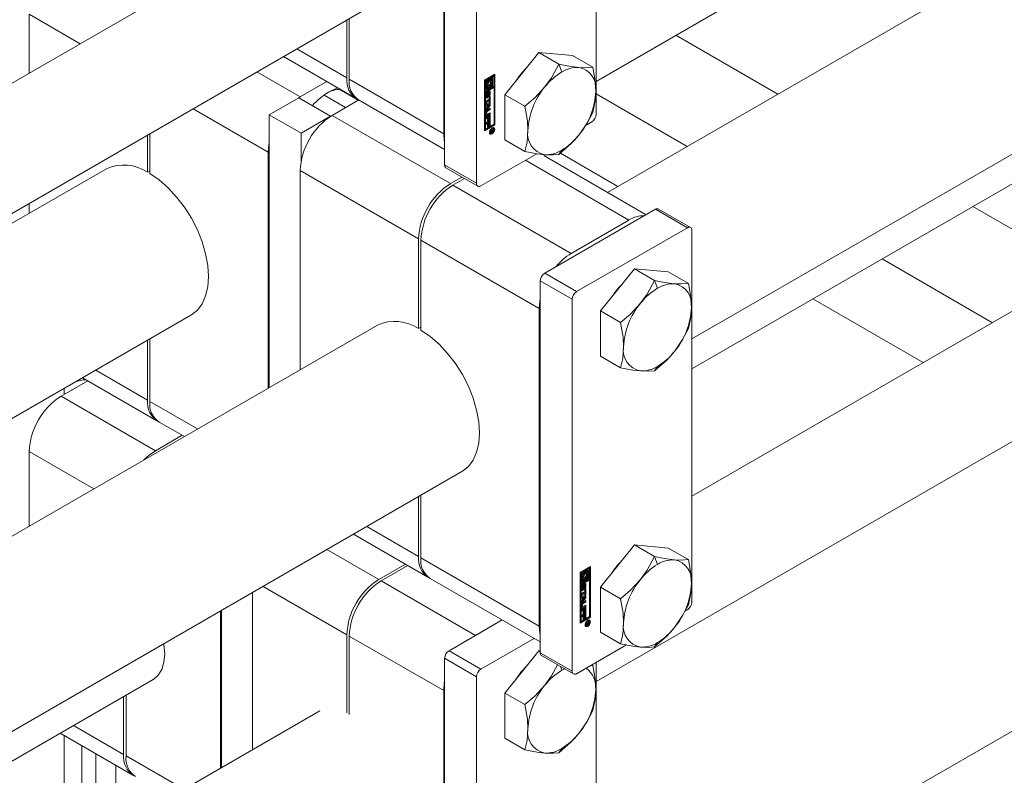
# Model space of a CAD drawing. Header units: millimetres. Extents: x 525 to 29324, y 175 to 20618.
# Tile 505 of 588: x 25194 to 25369, y 14289 to 14423. Entities that reach past the tile are written whole.
import ezdxf

# ---------------------------------------------------------------- set-up
doc = ezdxf.new("R2010")
doc.units = ezdxf.units.MM
doc.linetypes.add('SLD-Continua', pattern=[0])

msp = doc.modelspace()

# ---------------------------------------------------------------- linework, layer by layer
at = {"color": 7, "linetype": 'SLD-Continua', "lineweight": 18, "ltscale": 35}
for p, q in [((25296.51, 14411.78), (25990.26, 14812.18)), ((26023.35, 14810.41), (25298.54, 14392.09)), ((25313.48, 14366.08), (26038.34, 14784.42)), ((25313.48, 14360.79), (25917.81, 14709.58)), ((25914.88, 14685.27), (25313.48, 14338.18)), ((25296.51, 14305.29), (25924.88, 14667.95)), ((25847, 14571.62), (24666.13, 13890.09)), ((25296.51, 14461.31), (25296.51, 14405.95)), ((25269.64, 14452.34), (25269.64, 14396.97)), ((25275.3, 14449.07), (25275.3, 14393.7)), ((25269.47, 14446.6), (25269.47, 14402.5)), ((25247.5, 14443.01), (24385.36, 13945.43)), ((24395.36, 13928.1), (25257.5, 14425.68)), ((25195.93, 14423.71), (25195.93, 14413.24)), ((25195.93, 14423.71), (25205, 14418.48)), ((25252.28, 14412.42), (25252.28, 14422.68)), ((25252.71, 14422.92), (25252.71, 14412.17)), ((25310.68, 14419.96), (25328.76, 14409.53)), ((25310.68, 14419.96), (25328.76, 14409.53)), ((25310.68, 14419.96), (25328.76, 14409.53)), ((25243.4, 14417.55), (25252.28, 14412.42)), ((25241.05, 14416.19), (25253.94, 14408.75)), ((25286.33, 14416.9), (25280.32, 14409.43)), ((25286.33, 14416.9), (25289.9, 14414.85)), ((25292.34, 14416.37), (25286.33, 14416.9)), ((25292.34, 14416.37), (25295.91, 14414.31)), ((25289.9, 14414.85), (25290.43, 14413.46)), ((25244.01, 14409.02), (25236.32, 14413.46)), ((25269.47, 14402.5), (25252.71, 14412.17)), ((25276.71, 14412), (25278.57, 14413.07)), ((25276.71, 14403.01), (25276.71, 14412)), ((25276.92, 14412.08), (25276.75, 14411.98)), ((25276.75, 14411.98), (25276.75, 14410.1)), ((25276.75, 14411.98), (25276.89, 14411.89)), ((25277.07, 14412), (25276.89, 14411.89)), ((25276.89, 14411.89), (25276.89, 14410.02)), ((25276.92, 14412.08), (25277.07, 14412)), ((25277.07, 14410.32), (25277.07, 14412)), ((25277.41, 14412.36), (25277.24, 14412.26)), ((25277.24, 14412.26), (25277.24, 14411.78)), ((25277.24, 14412.26), (25277.38, 14412.18)), ((25277.24, 14411.78), (25277.38, 14411.7)), ((25277.56, 14412.28), (25277.38, 14412.18)), ((25277.38, 14412.18), (25277.38, 14411.7)), ((25277.41, 14412.36), (25277.56, 14412.28)), ((25277.56, 14411.67), (25277.56, 14412.28)), ((25278.25, 14412.85), (25277.59, 14412.46)), ((25277.59, 14412.46), (25277.59, 14411.85)), ((25277.59, 14412.46), (25277.73, 14412.38)), ((25277.59, 14411.85), (25277.73, 14411.77)), ((25278.4, 14412.76), (25277.73, 14412.38)), ((25277.73, 14412.38), (25277.73, 14411.77)), ((25277.91, 14412.28), (25278.22, 14412.46)), ((25277.91, 14412), (25277.91, 14412.28)), ((25277.98, 14411.97), (25277.91, 14412.02)), ((25278.08, 14412.38), (25278.08, 14411.86)), ((25278.22, 14412.46), (25278.22, 14410.78)), ((25278.25, 14412.85), (25278.4, 14412.76)), ((25278.4, 14410.88), (25278.4, 14412.76)), ((25278.43, 14404.17), (25278.43, 14412.99)), ((25278.57, 14413.07), (25278.57, 14404.08)), ((25248.74, 14411.75), (25244.01, 14409.02)), ((25254.32, 14408.44), (25250.95, 14410.38)), ((25278.25, 14410.76), (25276.75, 14409.89)), ((25276.75, 14410.1), (25276.89, 14410.02)), ((25278.4, 14410.68), (25276.89, 14409.81)), ((25276.89, 14410.02), (25277.56, 14410.4)), ((25277.24, 14410.58), (25277.07, 14410.48)), ((25277.38, 14410.5), (25277.07, 14410.32)), ((25277.16, 14410.89), (25277.31, 14410.8)), ((25277.24, 14410.84), (25277.24, 14410.58)), ((25277.24, 14410.58), (25277.38, 14410.5)), ((25277.41, 14411.09), (25277.37, 14411.08)), ((25277.38, 14410.78), (25277.38, 14410.5)), ((25277.41, 14411.09), (25277.56, 14411.01)), ((25277.56, 14410.4), (25277.56, 14411.01)), ((25277.59, 14411.19), (25277.59, 14410.58)), ((25277.59, 14411.19), (25277.73, 14411.11)), ((25277.59, 14410.58), (25277.73, 14410.5)), ((25277.73, 14411.11), (25277.73, 14410.5)), ((25277.73, 14410.5), (25277.91, 14410.6)), ((25277.91, 14410.6), (25277.91, 14411.08)), ((25278.08, 14411.42), (25278.08, 14410.87)), ((25278.08, 14410.87), (25278.22, 14410.78)), ((25278.22, 14410.78), (25278.4, 14410.88)), ((25278.25, 14410.76), (25278.4, 14410.68)), ((25278.4, 14404.19), (25278.4, 14410.68)), ((25243.76, 14408.88), (25238.53, 14405.86)), ((25249.42, 14405.61), (25243.76, 14408.88)), ((25243.77, 14408.88), (25244.01, 14409.02)), ((25252.08, 14407.15), (25248.25, 14409.36)), ((25249.67, 14405.76), (25254.4, 14408.49)), ((25254.29, 14408.43), (25254.2, 14408.61)), ((25254.37, 14408.51), (25269.64, 14399.69)), ((25276.75, 14409.89), (25276.75, 14403.4)), ((25276.89, 14409.81), (25276.75, 14409.89)), ((25276.89, 14409.81), (25276.89, 14403.32)), ((25276.96, 14408.99), (25276.96, 14409.5)), ((25276.99, 14408.31), (25277.54, 14408.63)), ((25277.4, 14408.44), (25276.99, 14408.2)), ((25277.54, 14408.36), (25276.99, 14408.04)), ((25276.99, 14408.04), (25276.99, 14408.31)), ((25277.01, 14409.65), (25277.01, 14409.22)), ((25277.01, 14409.65), (25277.15, 14409.57)), ((25277.01, 14409.22), (25277.15, 14409.14)), ((25277.02, 14409.69), (25277.16, 14409.61)), ((25277.02, 14409.18), (25277.16, 14409.09)), ((25277.04, 14409.73), (25277.17, 14409.65)), ((25277.04, 14409.16), (25277.18, 14409.08)), ((25277.05, 14409.76), (25277.19, 14409.68)), ((25277.19, 14408.86), (25277.05, 14408.94)), ((25277.06, 14409.78), (25277.2, 14409.69)), ((25277.06, 14409.77), (25277.2, 14409.69)), ((25277.15, 14409.57), (25277.15, 14409.14)), ((25277.2, 14409.9), (25277.2, 14409.69)), ((25277.2, 14409.69), (25277.2, 14409.69)), ((25277.25, 14409.19), (25277.26, 14409.67)), ((25277.29, 14409.82), (25277.28, 14409.34)), ((25277.28, 14409.34), (25277.42, 14409.25)), ((25277.29, 14409.82), (25277.43, 14409.74)), ((25277.3, 14409.84), (25277.44, 14409.76)), ((25277.32, 14409.87), (25277.45, 14409.8)), ((25277.33, 14409.91), (25277.46, 14409.83)), ((25277.35, 14409.93), (25277.48, 14409.86)), ((25277.35, 14409.93), (25277.48, 14409.86)), ((25277.51, 14409.86), (25277.36, 14409.94)), ((25277.4, 14408.44), (25277.54, 14408.36)), ((25277.43, 14409.74), (25277.42, 14409.25)), ((25277.48, 14409.03), (25277.48, 14409.24)), ((25277.49, 14409.04), (25277.48, 14409.04)), ((25277.53, 14409.36), (25277.53, 14409.79)), ((25277.54, 14409.01), (25277.72, 14409.11)), ((25277.54, 14408.63), (25277.54, 14409.01)), ((25277.54, 14407.98), (25277.54, 14408.36)), ((25277.58, 14410.02), (25277.58, 14409.52)), ((25277.58, 14410.02), (25277.72, 14409.94)), ((25277.58, 14409.52), (25277.72, 14409.43)), ((25277.58, 14409.03), (25277.58, 14408.17)), ((25277.72, 14409.94), (25277.72, 14409.43)), ((25277.72, 14409.11), (25277.72, 14408.08)), ((25280.32, 14409.43), (25283.89, 14407.37)), ((25280.32, 14409.43), (25280.32, 14401.41)), ((25312.66, 14400.24), (25296.51, 14409.55)), ((25312.66, 14400.24), (25296.51, 14409.55)), ((25312.66, 14400.24), (25296.51, 14409.55)), ((25312.66, 14400.24), (25296.51, 14409.55)), ((25312.66, 14400.24), (25296.51, 14409.55)), ((25312.66, 14400.24), (25296.51, 14409.55)), ((25312.66, 14400.24), (25296.51, 14409.55)), ((25312.66, 14400.24), (25296.51, 14409.55)), ((25238.35, 14399.22), (25225, 14406.93)), ((25276.99, 14407.92), (25277.72, 14407.9)), ((25276.99, 14407.63), (25276.99, 14407.92)), ((25276.99, 14407.69), (25277.11, 14407.62)), ((25277.11, 14407.62), (25276.99, 14407.63)), ((25277.58, 14407.58), (25276.99, 14406.88)), ((25277.72, 14407.5), (25276.99, 14406.63)), ((25276.99, 14406.92), (25277.11, 14407.07)), ((25276.99, 14406.63), (25276.99, 14406.92)), ((25277.58, 14406.87), (25277.08, 14406.58)), ((25277.08, 14406.58), (25277.22, 14406.5)), ((25277.11, 14407.07), (25277.11, 14407.62)), ((25277.13, 14407.7), (25277.13, 14407.34)), ((25277.42, 14407.69), (25277.13, 14407.7)), ((25277.13, 14407.7), (25277.27, 14407.62)), ((25277.13, 14407.34), (25277.27, 14407.26)), ((25277.19, 14406.76), (25277.72, 14407.06)), ((25277.72, 14406.79), (25277.22, 14406.5)), ((25277.27, 14407.62), (25277.27, 14407.26)), ((25277.56, 14407.61), (25277.27, 14407.62)), ((25277.27, 14407.26), (25277.56, 14407.61)), ((25277.42, 14407.69), (25277.56, 14407.61)), ((25277.58, 14408.17), (25277.54, 14408.14)), ((25277.72, 14408.08), (25277.54, 14407.98)), ((25277.58, 14408.17), (25277.72, 14408.08)), ((25277.58, 14407.9), (25277.58, 14407.58)), ((25277.58, 14407.58), (25277.72, 14407.5)), ((25277.58, 14406.98), (25277.58, 14406.87)), ((25277.58, 14406.87), (25277.72, 14406.79)), ((25277.72, 14407.9), (25277.72, 14407.5)), ((25277.72, 14407.06), (25277.72, 14406.79)), ((25244.19, 14402.59), (25238.53, 14405.86)), ((25238.53, 14405.86), (25238.53, 14357.46)), ((25244.19, 14402.59), (25249.42, 14405.61)), ((25249.42, 14405.61), (25249.42, 14405.61)), ((25249.67, 14405.76), (25270.67, 14393.64)), ((25276.97, 14405.78), (25276.97, 14406.37)), ((25276.99, 14405.44), (25277.72, 14405.86)), ((25276.99, 14405.16), (25276.99, 14405.44)), ((25277.1, 14405.39), (25276.99, 14405.33)), ((25277.24, 14405.31), (25276.99, 14405.16)), ((25276.99, 14404.43), (25277.72, 14404.85)), ((25277, 14406.45), (25277, 14406.06)), ((25277, 14406.45), (25277.15, 14406.37)), ((25277, 14406.06), (25277.15, 14405.98)), ((25277.03, 14406.02), (25277.17, 14405.94)), ((25277.58, 14406.04), (25277.05, 14405.73)), ((25277.05, 14405.73), (25277.19, 14405.65)), ((25277.1, 14405.39), (25277.24, 14405.31)), ((25277.15, 14406.37), (25277.15, 14405.98)), ((25277.72, 14405.95), (25277.19, 14405.65)), ((25277.22, 14405.94), (25277.72, 14406.23)), ((25277.24, 14404.69), (25277.24, 14405.31)), ((25277.28, 14404.87), (25277.24, 14404.85)), ((25277.42, 14404.79), (25277.24, 14404.69)), ((25277.4, 14405.56), (25277.28, 14405.49)), ((25277.28, 14405.49), (25277.28, 14404.87)), ((25277.28, 14405.49), (25277.42, 14405.41)), ((25277.28, 14404.87), (25277.42, 14404.79)), ((25277.4, 14405.56), (25277.54, 14405.48)), ((25277.54, 14405.48), (25277.42, 14405.41)), ((25277.42, 14405.41), (25277.42, 14404.79)), ((25277.54, 14404.83), (25277.54, 14405.48)), ((25277.58, 14405.02), (25277.54, 14404.99)), ((25277.72, 14404.93), (25277.54, 14404.83)), ((25277.58, 14406.15), (25277.58, 14406.04)), ((25277.58, 14406.04), (25277.72, 14405.95)), ((25277.58, 14405.78), (25277.58, 14405.02)), ((25277.58, 14405.02), (25277.72, 14404.93)), ((25277.72, 14406.23), (25277.72, 14405.95)), ((25277.72, 14405.86), (25277.72, 14404.93)), ((25277.72, 14404.85), (25277.72, 14403.93)), ((25276.71, 14403.18), (25278.43, 14404.17)), ((25278.57, 14404.08), (25276.71, 14403.01)), ((25276.75, 14403.4), (25276.89, 14403.32)), ((25276.89, 14403.32), (25278.4, 14404.19)), ((25276.99, 14404.16), (25276.99, 14404.43)), ((25277.1, 14404.38), (25276.99, 14404.32)), ((25277.24, 14404.3), (25276.99, 14404.16)), ((25277.1, 14404.38), (25277.24, 14404.3)), ((25277.24, 14403.68), (25277.24, 14404.3)), ((25277.28, 14403.87), (25277.24, 14403.85)), ((25277.42, 14403.79), (25277.24, 14403.68)), ((25277.4, 14404.56), (25277.28, 14404.49)), ((25277.28, 14404.49), (25277.28, 14403.87)), ((25277.28, 14404.49), (25277.42, 14404.4)), ((25277.28, 14403.87), (25277.42, 14403.79)), ((25277.4, 14404.56), (25277.54, 14404.48)), ((25277.54, 14404.48), (25277.42, 14404.4)), ((25277.42, 14404.4), (25277.42, 14403.79)), ((25277.54, 14403.83), (25277.54, 14404.48)), ((25277.58, 14404.01), (25277.54, 14403.99)), ((25277.72, 14403.93), (25277.54, 14403.83)), ((25277.58, 14404.77), (25277.58, 14404.01)), ((25277.58, 14404.01), (25277.72, 14403.93)), ((25277.8, 14403.02), (25278.3, 14403.31)), ((25278.03, 14403.04), (25277.8, 14402.91)), ((25277.8, 14402.75), (25278.03, 14403.04)), ((25277.93, 14403.1), (25278.03, 14403.04)), ((25277.95, 14403.11), (25278.05, 14403.06)), ((25278.06, 14403.42), (25277.96, 14403.47)), ((25278.03, 14403.04), (25278.05, 14403.03)), ((25278.22, 14403.15), (25278.05, 14403.06)), ((25278.05, 14403.06), (25278.05, 14403.03)), ((25278.17, 14403.52), (25278.07, 14403.55)), ((25278.12, 14403.21), (25278.22, 14403.15)), ((25278.16, 14403.23), (25278.16, 14403.2)), ((25278.16, 14403.2), (25278.3, 14403.12)), ((25278.31, 14403.44), (25278.17, 14403.52)), ((25278.22, 14403.11), (25278.22, 14403.15)), ((25278.22, 14403.09), (25278.22, 14403.11)), ((25278.22, 14403.08), (25278.22, 14403.09)), ((25278.22, 14403.08), (25278.29, 14403.04)), ((25278.3, 14403.31), (25278.3, 14403.12)), ((25278.57, 14404.08), (25278.43, 14404.17)), ((25294.61, 14403.95), (25295.74, 14404.6)), ((25216.93, 14395.66), (25216.93, 14402.27)), ((25217.35, 14402.52), (25217.35, 14395.42)), ((25244.19, 14397.68), (25244.19, 14402.59)), ((25277.59, 14402.71), (25277.66, 14402.64)), ((25277.66, 14402.64), (25277.8, 14402.55)), ((25277.8, 14402.91), (25277.8, 14403.02)), ((25277.99, 14402.88), (25277.8, 14402.62)), ((25277.8, 14402.62), (25277.8, 14402.75)), ((25278.06, 14402.46), (25277.92, 14402.53)), ((25277.93, 14402.92), (25277.99, 14402.88)), ((25277.99, 14402.99), (25278.08, 14402.93)), ((25277.99, 14402.99), (25278.08, 14402.94)), ((25278.14, 14402.83), (25278, 14402.91)), ((25278, 14402.91), (25278.14, 14402.83)), ((25278.15, 14402.83), (25278.01, 14402.91)), ((25278.01, 14402.84), (25278.06, 14402.8)), ((25278.18, 14402.97), (25278.25, 14402.93)), ((25280.32, 14401.41), (25283.89, 14399.36)), ((25290.43, 14399.58), (25289.9, 14398.82)), ((25238.35, 14399.22), (25238.35, 14357.35)), ((25276.08, 14393.25), (25285.97, 14398.96)), ((25302.35, 14387.19), (25283.96, 14397.8)), ((25305.4, 14388.13), (25287.23, 14398.62)), ((25300.39, 14393.16), (25290.17, 14399.06)), ((25300.39, 14393.16), (25290.17, 14399.06)), ((25300.39, 14393.16), (25290.17, 14399.06)), ((25300.39, 14393.16), (25290.17, 14399.06)), ((25300.39, 14393.16), (25290.17, 14399.06)), ((25300.39, 14393.16), (25290.17, 14399.06)), ((25300.39, 14393.16), (25290.17, 14399.06)), ((25300.39, 14393.16), (25290.17, 14399.06)), ((25209.64, 14396.29), (24440.84, 13952.57)), ((25275.3, 14393.7), (25269.64, 14396.97)), ((25269.87, 14396.46), (25275.53, 14393.2)), ((25216.93, 14395.66), (25217.35, 14395.91)), ((25244.01, 14395.96), (25265.01, 14383.84)), ((25244.01, 14395.96), (25244.01, 14360.62)), ((25270.67, 14393.64), (25272.72, 14394.82)), ((25273.14, 14394.58), (25271.09, 14393.39)), ((25292.09, 14381.27), (25271.09, 14393.39)), ((25195.93, 14390.15), (25195.93, 14388.37)), ((25307.05, 14389.09), (25287.39, 14377.74)), ((25312.71, 14385.82), (25307.05, 14389.09)), ((25313.26, 14385.88), (25307.6, 14389.14)), ((25363.34, 14389.57), (25382.94, 14378.26)), ((25363.34, 14389.57), (25382.94, 14378.26)), ((25363.34, 14389.57), (25382.94, 14378.26)), ((25302.35, 14387.19), (25292.09, 14381.27)), ((25293.05, 14374.48), (25312.71, 14385.82)), ((25265.01, 14367.91), (25265.01, 14383.84)), ((25313.48, 14385.37), (25313.48, 14319.39)), ((25286.44, 14371.47), (25265.44, 14383.59)), ((25265.44, 14383.59), (25265.44, 14367.67)), ((25366.83, 14368.97), (25347.24, 14380.28)), ((25366.83, 14368.97), (25347.24, 14380.28)), ((25366.83, 14368.97), (25347.24, 14380.28)), ((25366.83, 14368.97), (25347.24, 14380.28)), ((25366.83, 14368.97), (25347.24, 14380.28)), ((25366.83, 14368.97), (25347.24, 14380.28)), ((25366.83, 14368.97), (25347.24, 14380.28)), ((25366.83, 14368.97), (25347.24, 14380.28)), ((25293.05, 14374.48), (25287.39, 14377.74)), ((25303.3, 14378.53), (25297.29, 14371.05)), ((25303.3, 14378.53), (25306.87, 14376.47)), ((25309.31, 14377.99), (25303.3, 14378.53)), ((25309.31, 14377.99), (25312.88, 14375.93)), ((25292.27, 14373.13), (25286.61, 14376.39)), ((25286.61, 14376.39), (25286.61, 14310.41)), ((25306.87, 14376.47), (25307.4, 14375.09)), ((25292.27, 14373.13), (25292.27, 14307.14)), ((25354.57, 14361.89), (25334.98, 14373.2)), ((25354.57, 14361.89), (25334.98, 14373.2)), ((25354.57, 14361.89), (25334.98, 14373.2)), ((25354.57, 14361.89), (25334.98, 14373.2)), ((25354.57, 14361.89), (25334.98, 14373.2)), ((25354.57, 14361.89), (25334.98, 14373.2)), ((25354.57, 14361.89), (25334.98, 14373.2)), ((25354.57, 14361.89), (25334.98, 14373.2)), ((24455.84, 13926.59), (25224.64, 14370.3)), ((25286.44, 14371.47), (25286.44, 14315.13)), ((25297.29, 14371.05), (25300.86, 14368.99)), ((25297.29, 14371.05), (25297.29, 14363.04)), ((25257.73, 14368.53), (24488.92, 13924.82)), ((25265.01, 14367.91), (25265.44, 14368.16)), ((25216.93, 14355.24), (25216.93, 14365.85)), ((25217.35, 14366.1), (25217.35, 14355)), ((25297.29, 14363.04), (25300.86, 14360.98)), ((25307.4, 14361.2), (25306.87, 14360.44)), ((25207.74, 14360.55), (25216.93, 14355.24)), ((25201.58, 14355.93), (25206.32, 14358.66)), ((25205.39, 14359.19), (25218.59, 14351.58)), ((25201.58, 14355.93), (25218.34, 14346.26)), ((25202.12, 14357.27), (25202.29, 14357.4)), ((25202.12, 14357.3), (25202.12, 14356.23)), ((25225.81, 14350.12), (25217.35, 14355)), ((25219.01, 14351.33), (25223.47, 14348.76)), ((25218.34, 14346.26), (25223.08, 14348.99)), ((25195.93, 14346.13), (25195.93, 14332.87)), ((25195.93, 14346.13), (25207.42, 14339.5)), ((24503.92, 13898.84), (25272.72, 14342.55)), ((25265.01, 14327.49), (25265.01, 14338.1)), ((25265.44, 14338.35), (25265.44, 14327.25)), ((25253.47, 14331.44), (25266.67, 14323.83)), ((25255.82, 14332.8), (25265.01, 14327.49)), ((25248.74, 14328.71), (25257.94, 14323.4)), ((25303.3, 14329.53), (25297.29, 14322.05)), ((25303.3, 14329.53), (25306.87, 14327.47)), ((25309.31, 14328.99), (25303.3, 14329.53)), ((25309.31, 14328.99), (25312.88, 14326.93)), ((25286.44, 14315.13), (25265.44, 14327.25)), ((25306.87, 14327.47), (25307.4, 14326.09)), ((25257.94, 14323.4), (25262.67, 14326.13)), ((25263.1, 14325.89), (25258.37, 14323.16)), ((25293.69, 14324.62), (25295.54, 14325.69)), ((25293.69, 14315.64), (25293.69, 14324.62)), ((25293.89, 14324.7), (25293.72, 14324.6)), ((25293.72, 14324.6), (25293.72, 14322.72)), ((25293.72, 14324.6), (25293.86, 14324.52)), ((25294.04, 14324.62), (25293.86, 14324.52)), ((25293.86, 14324.52), (25293.86, 14322.64)), ((25293.89, 14324.7), (25294.04, 14324.62)), ((25294.04, 14322.94), (25294.04, 14324.62)), ((25294.38, 14324.98), (25294.21, 14324.88)), ((25294.21, 14324.88), (25294.21, 14324.4)), ((25294.21, 14324.88), (25294.35, 14324.8)), ((25294.53, 14324.9), (25294.35, 14324.8)), ((25294.35, 14324.8), (25294.35, 14324.32)), ((25294.38, 14324.98), (25294.53, 14324.9)), ((25294.53, 14324.3), (25294.53, 14324.9)), ((25295.23, 14325.47), (25294.56, 14325.09)), ((25294.56, 14325.09), (25294.56, 14324.48)), ((25294.56, 14325.09), (25294.7, 14325)), ((25294.56, 14324.48), (25294.7, 14324.4)), ((25295.37, 14325.39), (25294.7, 14325)), ((25294.7, 14325), (25294.7, 14324.4)), ((25294.88, 14324.9), (25295.19, 14325.08)), ((25294.88, 14324.63), (25294.88, 14324.9)), ((25294.95, 14324.6), (25294.88, 14324.64)), ((25295.05, 14325), (25295.05, 14324.49)), ((25295.19, 14325.08), (25295.19, 14323.41)), ((25295.23, 14325.47), (25295.37, 14325.39)), ((25295.37, 14323.51), (25295.37, 14325.39)), ((25295.4, 14316.79), (25295.4, 14325.61)), ((25295.54, 14325.69), (25295.54, 14316.71)), ((25275.12, 14313.49), (25258.37, 14323.16)), ((25267.09, 14323.58), (25286.61, 14312.32)), ((25295.23, 14323.39), (25293.72, 14322.52)), ((25293.72, 14322.72), (25293.86, 14322.64)), ((25295.37, 14323.31), (25293.86, 14322.44)), ((25293.86, 14322.64), (25294.53, 14323.02)), ((25294.21, 14323.21), (25294.04, 14323.11)), ((25294.35, 14323.13), (25294.04, 14322.94)), ((25294.13, 14323.51), (25294.28, 14323.43)), ((25294.21, 14324.4), (25294.35, 14324.32)), ((25294.21, 14323.47), (25294.21, 14323.21)), ((25294.21, 14323.21), (25294.35, 14323.13)), ((25294.38, 14323.71), (25294.34, 14323.71)), ((25294.35, 14323.4), (25294.35, 14323.13)), ((25294.38, 14323.71), (25294.53, 14323.63)), ((25294.53, 14323.02), (25294.53, 14323.63)), ((25294.56, 14323.81), (25294.56, 14323.21)), ((25294.56, 14323.81), (25294.7, 14323.73)), ((25294.56, 14323.21), (25294.7, 14323.13)), ((25294.7, 14323.73), (25294.7, 14323.13)), ((25294.7, 14323.13), (25294.88, 14323.23)), ((25294.88, 14323.23), (25294.88, 14323.71)), ((25295.05, 14324.04), (25295.05, 14323.49)), ((25295.05, 14323.49), (25295.19, 14323.41)), ((25295.19, 14323.41), (25295.37, 14323.51)), ((25295.23, 14323.39), (25295.37, 14323.31)), ((25295.37, 14316.81), (25295.37, 14323.31)), ((25235.53, 14321.08), (25235.53, 14293.18)), ((25237.43, 14322.18), (25252.28, 14313.6)), ((25293.72, 14322.52), (25293.72, 14316.02)), ((25293.86, 14322.44), (25293.72, 14322.52)), ((25293.86, 14322.44), (25293.86, 14315.94)), ((25293.94, 14321.62), (25293.94, 14322.12)), ((25293.96, 14320.94), (25294.51, 14321.26)), ((25294.37, 14321.06), (25293.96, 14320.82)), ((25294.51, 14320.98), (25293.96, 14320.66)), ((25293.96, 14320.66), (25293.96, 14320.94)), ((25293.98, 14322.28), (25293.98, 14321.85)), ((25293.98, 14322.28), (25294.13, 14322.2)), ((25293.98, 14321.85), (25294.13, 14321.77)), ((25293.99, 14322.32), (25294.13, 14322.24)), ((25293.99, 14321.8), (25294.13, 14321.72)), ((25294.01, 14322.36), (25294.14, 14322.28)), ((25294.01, 14321.78), (25294.15, 14321.7)), ((25294.02, 14322.38), (25294.16, 14322.31)), ((25294.17, 14321.49), (25294.02, 14321.57)), ((25294.03, 14322.4), (25294.18, 14322.32)), ((25294.03, 14322.4), (25294.17, 14322.32)), ((25294.13, 14322.2), (25294.13, 14321.77)), ((25294.18, 14322.32), (25294.17, 14322.32)), ((25294.18, 14322.53), (25294.18, 14322.32)), ((25294.22, 14321.82), (25294.23, 14322.3)), ((25294.26, 14322.44), (25294.25, 14321.96)), ((25294.25, 14321.96), (25294.39, 14321.88)), ((25294.26, 14322.44), (25294.4, 14322.36)), ((25294.27, 14322.47), (25294.41, 14322.39)), ((25294.29, 14322.5), (25294.42, 14322.42)), ((25294.3, 14322.53), (25294.43, 14322.46)), ((25294.32, 14322.56), (25294.45, 14322.48)), ((25294.32, 14322.56), (25294.45, 14322.48)), ((25294.48, 14322.48), (25294.33, 14322.56)), ((25294.37, 14321.06), (25294.51, 14320.98)), ((25294.4, 14322.36), (25294.39, 14321.88)), ((25294.45, 14321.65), (25294.45, 14321.86)), ((25294.46, 14321.66), (25294.45, 14321.67)), ((25294.5, 14321.99), (25294.5, 14322.42)), ((25294.51, 14321.63), (25294.69, 14321.73)), ((25294.51, 14321.26), (25294.51, 14321.63)), ((25294.51, 14320.61), (25294.51, 14320.98)), ((25294.55, 14322.64), (25294.55, 14322.14)), ((25294.55, 14322.64), (25294.69, 14322.56)), ((25294.55, 14322.14), (25294.69, 14322.06)), ((25294.55, 14321.65), (25294.55, 14320.79)), ((25294.69, 14322.56), (25294.69, 14322.06)), ((25294.69, 14321.73), (25294.69, 14320.71)), ((25297.29, 14322.05), (25300.86, 14320)), ((25297.29, 14322.05), (25297.29, 14314.04)), ((25293.96, 14320.55), (25294.69, 14320.52)), ((25293.96, 14320.25), (25293.96, 14320.55)), ((25293.96, 14320.32), (25294.08, 14320.25)), ((25294.08, 14320.25), (25293.96, 14320.25)), ((25294.55, 14320.2), (25293.96, 14319.5)), ((25294.69, 14320.12), (25293.96, 14319.25)), ((25293.96, 14319.55), (25294.08, 14319.69)), ((25293.96, 14319.25), (25293.96, 14319.55)), ((25294.55, 14319.49), (25294.05, 14319.2)), ((25294.05, 14319.2), (25294.19, 14319.12)), ((25294.08, 14319.69), (25294.08, 14320.25)), ((25294.1, 14320.33), (25294.1, 14319.96)), ((25294.39, 14320.31), (25294.1, 14320.33)), ((25294.1, 14320.33), (25294.24, 14320.24)), ((25294.1, 14319.96), (25294.24, 14319.88)), ((25294.16, 14319.38), (25294.69, 14319.69)), ((25294.69, 14319.41), (25294.19, 14319.12)), ((25294.53, 14320.23), (25294.24, 14320.24)), ((25294.24, 14320.24), (25294.24, 14319.88)), ((25294.24, 14319.88), (25294.53, 14320.23)), ((25294.39, 14320.31), (25294.53, 14320.23)), ((25294.55, 14320.79), (25294.51, 14320.77)), ((25294.69, 14320.71), (25294.51, 14320.61)), ((25294.55, 14320.79), (25294.69, 14320.71)), ((25294.55, 14320.53), (25294.55, 14320.2)), ((25294.55, 14320.2), (25294.69, 14320.12)), ((25294.55, 14319.6), (25294.55, 14319.49)), ((25294.55, 14319.49), (25294.69, 14319.41)), ((25294.69, 14320.52), (25294.69, 14320.12)), ((25294.69, 14319.69), (25294.69, 14319.41)), ((25229.87, 14317.82), (25229.87, 14289.92)), ((25230.05, 14317.92), (25230.05, 14290.02)), ((25293.94, 14318.4), (25293.94, 14318.99)), ((25293.96, 14318.06), (25294.69, 14318.48)), ((25293.96, 14317.79), (25293.96, 14318.06)), ((25294.07, 14318.01), (25293.96, 14317.95)), ((25294.21, 14317.93), (25293.96, 14317.79)), ((25293.96, 14317.06), (25294.69, 14317.48)), ((25293.97, 14319.08), (25293.97, 14318.69)), ((25293.97, 14319.08), (25294.12, 14319)), ((25293.97, 14318.69), (25294.12, 14318.61)), ((25294, 14318.64), (25294.14, 14318.56)), ((25294.55, 14318.66), (25294.02, 14318.36)), ((25294.02, 14318.36), (25294.16, 14318.27)), ((25294.07, 14318.01), (25294.21, 14317.93)), ((25294.12, 14319), (25294.12, 14318.61)), ((25294.69, 14318.58), (25294.16, 14318.27)), ((25294.19, 14318.56), (25294.69, 14318.85)), ((25294.21, 14317.31), (25294.21, 14317.93)), ((25294.25, 14317.5), (25294.21, 14317.47)), ((25294.37, 14318.19), (25294.25, 14318.12)), ((25294.25, 14318.12), (25294.25, 14317.5)), ((25294.25, 14318.12), (25294.39, 14318.03)), ((25294.25, 14317.5), (25294.39, 14317.41)), ((25294.37, 14318.19), (25294.51, 14318.11)), ((25294.51, 14318.11), (25294.39, 14318.03)), ((25294.39, 14318.03), (25294.39, 14317.41)), ((25294.51, 14317.46), (25294.51, 14318.11)), ((25294.55, 14317.64), (25294.51, 14317.62)), ((25294.69, 14317.56), (25294.51, 14317.46)), ((25294.55, 14318.77), (25294.55, 14318.66)), ((25294.55, 14318.66), (25294.69, 14318.58)), ((25294.55, 14318.4), (25294.55, 14317.64)), ((25294.55, 14317.64), (25294.69, 14317.56)), ((25294.69, 14318.85), (25294.69, 14318.58)), ((25294.69, 14318.48), (25294.69, 14317.56)), ((25294.69, 14317.48), (25294.69, 14316.55)), ((25312.29, 14317.8), (25312.71, 14318.04)), ((25279.86, 14316.22), (25270.42, 14310.77)), ((25279.86, 14316.22), (25275.12, 14313.49)), ((25293.69, 14315.8), (25295.4, 14316.79)), ((25295.54, 14316.71), (25293.69, 14315.64)), ((25293.72, 14316.02), (25293.86, 14315.94)), ((25293.86, 14315.94), (25295.37, 14316.81)), ((25293.96, 14316.78), (25293.96, 14317.06)), ((25294.07, 14317.01), (25293.96, 14316.94)), ((25294.21, 14316.93), (25293.96, 14316.78)), ((25294.07, 14317.01), (25294.21, 14316.93)), ((25294.39, 14317.41), (25294.21, 14317.31)), ((25294.21, 14316.31), (25294.21, 14316.93)), ((25294.25, 14316.49), (25294.21, 14316.47)), ((25294.39, 14316.41), (25294.21, 14316.31)), ((25294.37, 14317.18), (25294.25, 14317.11)), ((25294.25, 14317.11), (25294.25, 14316.49)), ((25294.25, 14317.11), (25294.39, 14317.03)), ((25294.25, 14316.49), (25294.39, 14316.41)), ((25294.37, 14317.18), (25294.51, 14317.1)), ((25294.51, 14317.1), (25294.39, 14317.03)), ((25294.39, 14317.03), (25294.39, 14316.41)), ((25294.51, 14316.45), (25294.51, 14317.1)), ((25294.55, 14316.64), (25294.51, 14316.61)), ((25294.69, 14316.55), (25294.51, 14316.45)), ((25294.55, 14317.4), (25294.55, 14316.64)), ((25294.55, 14316.64), (25294.69, 14316.55)), ((25294.77, 14315.65), (25295.27, 14315.94)), ((25294.9, 14315.72), (25295, 14315.67)), ((25294.92, 14315.74), (25295.02, 14315.68)), ((25295.03, 14316.04), (25294.93, 14316.1)), ((25295.19, 14315.78), (25295.02, 14315.68)), ((25295.14, 14316.15), (25295.04, 14316.17)), ((25295.09, 14315.83), (25295.19, 14315.78)), ((25295.13, 14315.86), (25295.13, 14315.83)), ((25295.13, 14315.83), (25295.27, 14315.75)), ((25295.28, 14316.07), (25295.14, 14316.15)), ((25295.19, 14315.73), (25295.19, 14315.78)), ((25295.19, 14315.72), (25295.19, 14315.73)), ((25295.19, 14315.7), (25295.19, 14315.72)), ((25295.19, 14315.7), (25295.26, 14315.66)), ((25295.27, 14315.94), (25295.27, 14315.75)), ((25295.54, 14316.71), (25295.4, 14316.79)), ((25294.56, 14315.34), (25294.63, 14315.26)), ((25294.63, 14315.26), (25294.77, 14315.18)), ((25295, 14315.67), (25294.77, 14315.53)), ((25294.77, 14315.38), (25295, 14315.67)), ((25294.77, 14315.53), (25294.77, 14315.65)), ((25294.96, 14315.5), (25294.77, 14315.24)), ((25294.77, 14315.24), (25294.77, 14315.38)), ((25294.9, 14315.54), (25294.96, 14315.5)), ((25295.03, 14315.08), (25294.9, 14315.16)), ((25294.96, 14315.61), (25295.05, 14315.56)), ((25294.96, 14315.61), (25295.05, 14315.56)), ((25295.11, 14315.45), (25294.97, 14315.53)), ((25294.97, 14315.53), (25295.11, 14315.45)), ((25295.12, 14315.46), (25294.98, 14315.54)), ((25294.98, 14315.46), (25295.03, 14315.43)), ((25295, 14315.67), (25295.02, 14315.65)), ((25295.02, 14315.68), (25295.02, 14315.65)), ((25295.15, 14315.6), (25295.22, 14315.56)), ((25297.29, 14314.04), (25300.86, 14311.98)), ((25252.28, 14299.72), (25252.28, 14313.6)), ((25269.47, 14303.69), (25252.71, 14313.36)), ((25252.71, 14313.36), (25252.71, 14299.47)), ((25276.08, 14307.51), (25285.51, 14312.95)), ((25307.4, 14312.21), (25306.87, 14311.44)), ((25276.08, 14307.51), (25270.42, 14310.77)), ((25286.33, 14310.74), (25280.32, 14303.26)), ((25286.33, 14310.74), (25286.61, 14310.58)), ((25286.61, 14310.72), (25286.33, 14310.74)), ((25293.05, 14306.69), (25301.88, 14311.79)), ((25275.3, 14306.16), (25269.64, 14309.42)), ((25269.64, 14309.42), (25269.64, 14254.06)), ((25292.27, 14307.14), (25286.61, 14310.41)), ((25286.84, 14309.91), (25292.5, 14306.64)), ((25290.17, 14307.99), (25290.43, 14307.3)), ((25295.91, 14308.15), (25295.51, 14308.12)), ((25295.73, 14308.24), (25295.91, 14308.15)), ((25296.51, 14308.69), (25296.51, 14263.03)), ((24502.13, 13892.52), (25217.91, 14305.63)), ((25275.3, 14306.16), (25275.3, 14250.79)), ((25269.47, 14303.69), (25269.47, 14259.59)), ((25212.69, 14292.36), (25212.69, 14302.62)), ((25213.11, 14302.86), (25213.11, 14292.11)), ((25280.32, 14303.26), (25283.89, 14301.21)), ((25280.32, 14303.26), (25280.32, 14295.25)), ((25247.5, 14300.09), (24531.73, 13886.99)), ((25203.8, 14297.49), (25212.69, 14292.36)), ((25201.45, 14296.13), (25214.34, 14288.7)), ((25202.12, 14295.75), (25202.12, 14273.9)), ((25280.32, 14295.25), (25283.89, 14293.19)), ((25205.3, 14293.92), (25205.3, 14275.74)), ((25290.43, 14293.42), (25289.9, 14292.65)), ((25207.77, 14292.49), (25207.77, 14277.17)), ((25223.39, 14286.18), (25213.11, 14292.11)), ((25211.31, 14290.45), (25211.31, 14279.21))]:
    msp.add_line(p, q, dxfattribs=at)
at = {"color": 7, "linetype": 'SLD-Continua', "lineweight": 18, "ltscale": 35, "flags": 128}
for points in [[(25289.9, 14414.85), (25288.6, 14412.44), (25287.43, 14410.8)], [(25293.44, 14414.27), (25291.65, 14414.51), (25289.9, 14414.85)], [(25295.91, 14414.31), (25294.61, 14414.21), (25293.44, 14414.27)], [(25296.44, 14409.99), (25296.28, 14412.25), (25295.91, 14414.31)], [(25277.73, 14411.77), (25277.82, 14411.77), (25277.88, 14411.74), (25277.93, 14411.66), (25277.94, 14411.56), (25277.93, 14411.45), (25277.88, 14411.32), (25277.82, 14411.21), (25277.73, 14411.11)], [(25277.91, 14411.08), (25278, 14411.22), (25278.06, 14411.37), (25278.11, 14411.52), (25278.12, 14411.66), (25278.11, 14411.79), (25278.06, 14411.89), (25278, 14411.96), (25277.91, 14412)], [(25249.14, 14409.94), (25250.52, 14410.58), (25250.68, 14410.63)], [(25277.38, 14411.7), (25277.29, 14411.56), (25277.22, 14411.41), (25277.18, 14411.26), (25277.17, 14411.11), (25277.18, 14410.99), (25277.22, 14410.89), (25277.29, 14410.81), (25277.38, 14410.78)], [(25277.56, 14411.01), (25277.47, 14411.01), (25277.4, 14411.04), (25277.36, 14411.12), (25277.34, 14411.22), (25277.36, 14411.33), (25277.4, 14411.46), (25277.47, 14411.57), (25277.56, 14411.67)], [(25277.58, 14410.02), (25277.58, 14410.07), (25277.57, 14410.1)], [(25287.43, 14410.8), (25285.64, 14408.87), (25283.89, 14407.37)], [(25276.98, 14408.91), (25277.01, 14408.92), (25277.05, 14408.94)], [(25277.02, 14409.7), (25277.02, 14409.7), (25277.02, 14409.69)], [(25295.91, 14406.29), (25296.34, 14408.35), (25296.44, 14409.99)], [(25283.89, 14407.37), (25284.32, 14404.81), (25284.42, 14403.05)], [(25276.98, 14405.7), (25277.01, 14405.71), (25277.05, 14405.73)], [(25293.44, 14402.25), (25294.9, 14404.36), (25295.91, 14406.29)], [(25278.06, 14402.46), (25277.88, 14402.4), (25277.72, 14402.42), (25277.62, 14402.54), (25277.59, 14402.73), (25277.62, 14402.96), (25277.72, 14403.19), (25277.88, 14403.39), (25278.06, 14403.54)], [(25278.06, 14403.42), (25277.92, 14403.3), (25277.8, 14403.15), (25277.72, 14402.97), (25277.69, 14402.79), (25277.72, 14402.65), (25277.8, 14402.55), (25277.92, 14402.53), (25278.06, 14402.58)], [(25278.06, 14403.54), (25278.23, 14403.6), (25278.39, 14403.57), (25278.49, 14403.46), (25278.52, 14403.27), (25278.49, 14403.04), (25278.39, 14402.81), (25278.23, 14402.6), (25278.06, 14402.46)], [(25278.06, 14402.58), (25278.19, 14402.69), (25278.31, 14402.85), (25278.39, 14403.03), (25278.42, 14403.21), (25278.39, 14403.35), (25278.31, 14403.44), (25278.19, 14403.46), (25278.06, 14403.42)], [(25278.16, 14403.19), (25278.16, 14403.19), (25278.16, 14403.2)], [(25278.31, 14403.6), (25278.35, 14403.54), (25278.38, 14403.37)], [(25284.42, 14403.05), (25284.26, 14400.98), (25283.89, 14399.36)], [(25269.64, 14400.98), (25269.58, 14401.29), (25269.47, 14402.5)], [(25277.9, 14402.53), (25277.73, 14402.48), (25277.66, 14402.48)], [(25289.9, 14398.82), (25292.06, 14400.72), (25293.44, 14402.25)], [(25238.35, 14399.22), (25238.46, 14400.56), (25238.53, 14400.95)], [(25283.89, 14399.36), (25286.05, 14398.95), (25287.43, 14398.78)], [(25287.43, 14398.78), (25288.89, 14398.73), (25289.9, 14398.82)], [(25217.35, 14395.42), (25218.99, 14394.29), (25220.58, 14392.9), (25222.09, 14391.27), (25223.48, 14389.46), (25224.72, 14387.5), (25225.77, 14385.43), (25226.62, 14383.32), (25227.24, 14381.2), (25227.62, 14379.14), (25227.75, 14377.17), (25227.62, 14375.35), (25227.24, 14373.73), (25226.62, 14372.33), (25225.77, 14371.19), (25224.72, 14370.35), (25224.64, 14370.3)], [(25306.87, 14376.47), (25305.57, 14374.06), (25304.4, 14372.42)], [(25310.41, 14375.89), (25308.62, 14376.13), (25306.87, 14376.47)], [(25312.88, 14375.93), (25311.58, 14375.84), (25310.41, 14375.89)], [(25313.41, 14371.61), (25313.25, 14373.88), (25312.88, 14375.93)], [(25286.44, 14371.47), (25286.55, 14372.81), (25286.61, 14373.2)], [(25304.4, 14372.42), (25302.61, 14370.5), (25300.86, 14368.99)], [(25312.88, 14367.92), (25313.31, 14369.98), (25313.41, 14371.61)], [(25300.86, 14368.99), (25301.29, 14366.43), (25301.39, 14364.68)], [(25265.44, 14367.67), (25267.07, 14366.54), (25268.66, 14365.15), (25270.17, 14363.52), (25271.56, 14361.71), (25272.8, 14359.75), (25273.85, 14357.68), (25274.7, 14355.57), (25275.32, 14353.45), (25275.7, 14351.39), (25275.83, 14349.42), (25275.7, 14347.6), (25275.32, 14345.97), (25274.7, 14344.58), (25273.85, 14343.44), (25272.8, 14342.6), (25272.72, 14342.55)], [(25310.41, 14363.87), (25311.87, 14365.99), (25312.88, 14367.92)], [(25301.39, 14364.68), (25301.23, 14362.6), (25300.86, 14360.98)], [(25306.87, 14360.44), (25309.04, 14362.35), (25310.41, 14363.87)], [(25300.86, 14360.98), (25303.02, 14360.57), (25304.4, 14360.4)], [(25304.4, 14360.4), (25305.86, 14360.35), (25306.87, 14360.44)], [(25216.28, 14344.61), (25217.24, 14345.49), (25218.34, 14346.26)], [(25306.87, 14327.47), (25305.57, 14325.06), (25304.4, 14323.42)], [(25310.41, 14326.89), (25308.62, 14327.13), (25306.87, 14327.47)], [(25312.88, 14326.93), (25311.58, 14326.84), (25310.41, 14326.89)], [(25313.41, 14322.62), (25313.25, 14324.88), (25312.88, 14326.93)], [(25294.88, 14323.71), (25294.97, 14323.85), (25295.03, 14324), (25295.08, 14324.15), (25295.09, 14324.29), (25295.08, 14324.42), (25295.03, 14324.52), (25294.97, 14324.59), (25294.88, 14324.63)], [(25294.35, 14324.32), (25294.26, 14324.18), (25294.19, 14324.03), (25294.15, 14323.88), (25294.14, 14323.74), (25294.15, 14323.61), (25294.19, 14323.51), (25294.26, 14323.44), (25294.35, 14323.4)], [(25294.53, 14323.63), (25294.44, 14323.63), (25294.37, 14323.67), (25294.33, 14323.74), (25294.31, 14323.84), (25294.33, 14323.96), (25294.37, 14324.08), (25294.44, 14324.2), (25294.53, 14324.3)], [(25294.55, 14322.64), (25294.55, 14322.69), (25294.54, 14322.72)], [(25294.7, 14324.4), (25294.79, 14324.4), (25294.86, 14324.36), (25294.9, 14324.29), (25294.91, 14324.19), (25294.9, 14324.07), (25294.86, 14323.95), (25294.79, 14323.83), (25294.7, 14323.73)], [(25304.4, 14323.42), (25302.61, 14321.5), (25300.86, 14320)], [(25293.95, 14321.54), (25293.98, 14321.55), (25294.02, 14321.57)], [(25293.99, 14322.33), (25293.99, 14322.32), (25293.99, 14322.32)], [(25312.88, 14318.92), (25313.31, 14320.98), (25313.41, 14322.62)], [(25300.86, 14320), (25301.29, 14317.43), (25301.39, 14315.68)], [(25293.95, 14318.33), (25293.98, 14318.34), (25294.02, 14318.36)], [(25310.41, 14314.87), (25311.87, 14316.99), (25312.88, 14318.92)], [(25295.03, 14315.08), (25294.85, 14315.02), (25294.69, 14315.05), (25294.59, 14315.17), (25294.56, 14315.35), (25294.59, 14315.58), (25294.69, 14315.81), (25294.85, 14316.02), (25295.03, 14316.16)], [(25295.03, 14316.04), (25294.89, 14315.93), (25294.77, 14315.77), (25294.69, 14315.59), (25294.66, 14315.41), (25294.69, 14315.27), (25294.77, 14315.18), (25294.89, 14315.16), (25295.03, 14315.2)], [(25295.03, 14316.16), (25295.2, 14316.23), (25295.36, 14316.2), (25295.46, 14316.08), (25295.49, 14315.89), (25295.46, 14315.67), (25295.36, 14315.43), (25295.2, 14315.23), (25295.03, 14315.08)], [(25295.03, 14315.2), (25295.16, 14315.32), (25295.28, 14315.48), (25295.36, 14315.66), (25295.39, 14315.83), (25295.36, 14315.98), (25295.28, 14316.07), (25295.16, 14316.09), (25295.03, 14316.04)], [(25295.13, 14315.81), (25295.13, 14315.82), (25295.13, 14315.83)], [(25295.28, 14316.22), (25295.32, 14316.16), (25295.35, 14315.99)], [(25286.61, 14313.61), (25286.55, 14313.91), (25286.44, 14315.13)], [(25294.87, 14315.16), (25294.71, 14315.1), (25294.63, 14315.1)], [(25301.39, 14315.68), (25301.23, 14313.61), (25300.86, 14311.98)], [(25306.87, 14311.44), (25309.04, 14313.35), (25310.41, 14314.87)], [(25219.81, 14312.01), (25219.84, 14311.84), (25219.97, 14310.21), (25219.84, 14308.72), (25219.45, 14307.44), (25218.82, 14306.41), (25217.97, 14305.67), (25217.9, 14305.63)], [(25300.86, 14311.98), (25303.02, 14311.57), (25304.4, 14311.4)], [(25304.4, 14311.4), (25305.86, 14311.35), (25306.87, 14311.44)], [(25289.67, 14308.27), (25288.6, 14306.28), (25287.43, 14304.64)], [(25290.43, 14307.3), (25290.83, 14307.51), (25290.91, 14307.56)], [(25296.44, 14303.83), (25296.28, 14306.09), (25295.91, 14308.15)], [(25269.47, 14303.69), (25269.58, 14305.02), (25269.64, 14305.41)], [(25287.43, 14304.64), (25285.64, 14302.71), (25283.89, 14301.21)], [(25295.91, 14300.13), (25296.34, 14302.19), (25296.44, 14303.83)], [(25283.89, 14301.21), (25284.32, 14298.64), (25284.42, 14296.89)], [(25293.44, 14296.08), (25294.9, 14298.2), (25295.91, 14300.13)], [(25284.42, 14296.89), (25284.26, 14294.82), (25283.89, 14293.19)], [(25289.9, 14292.65), (25292.06, 14294.56), (25293.44, 14296.08)], [(25283.89, 14293.19), (25286.05, 14292.79), (25287.43, 14292.61)], [(25287.43, 14292.61), (25288.89, 14292.56), (25289.9, 14292.65)]]:
    msp.add_lwpolyline(points, dxfattribs=at)
at = {"color": 7, "linetype": 'SLD-Continua', "lineweight": 18, "ltscale": 1225}
for centre, radius, start, end in [((25292.92, 14405.17), 12.56, 134.539, 147.2642), ((25293.22, 14409.06), 5.21, 87.629, 122.3432), ((25292.75, 14410.59), 3.74, 350.7499, 79.4367), ((25256.11, 14411.97), 3.85, 173.2451, 240.2006), ((25256.52, 14411.69), 3.84, 172.7448, 235.9477), ((25278.15, 14411.1), 1.14, 143.1402, 162.3659), ((25277.26, 14411.62), 0.539, 307.7976, 17.5328), ((25296.15, 14403.99), 11.06, 121.1002, 142.0203), ((25251.43, 14404.93), 5.47, 93.4074, 118.9994), ((25277.29, 14411.1), 0.252, 205.0468, 239.1672), ((25277.76, 14409.65), 0.499, 122.5905, 177.5483), ((25277.58, 14409.96), 0.142, 350.7797, 129.185), ((25297.45, 14402.45), 13.05, 140.2278, 177.3624), ((25255.73, 14398.99), 12.79, 121.0564, 138.3439), ((25277.46, 14409.48), 0.5, 122.6023, 177.3977), ((25277.1, 14408.97), 0.142, 170.7797, 309.185), ((25277.23, 14409.65), 0.214, 168.961, 179.6995), ((25277.14, 14409.22), 0.126, 178.978, 200.67), ((25277.06, 14409.19), 0.0356, 198.3773, 238.9105), ((25276.82, 14409.33), 0.452, 301.6937, 325.4695), ((25277.37, 14409.57), 0.214, 168.961, 179.6995), ((25277.28, 14409.14), 0.126, 178.978, 200.67), ((25277.35, 14409.57), 0.198, 156.2416, 168.9182), ((25277.2, 14409.11), 0.0348, 198.09, 248.3388), ((25277.28, 14409.61), 0.117, 141.5218, 156.3089), ((25277.19, 14409.1), 0.0245, 256.5352, 303.9213), ((25277.34, 14409.64), 0.296, 117.7375, 120.004), ((25277.23, 14409.64), 0.0581, 122.5548, 140.4448), ((25276.92, 14409.28), 0.501, 302.6657, 356.538), ((25277.17, 14409.13), 0.0653, 302.0942, 332.7539), ((25277.06, 14409.19), 0.187, 330.7075, 343.3064), ((25277.01, 14409.21), 0.244, 343.331, 356.1079), ((25276.85, 14409.35), 0.436, 337.9316, 357.705), ((25277.52, 14409.81), 0.223, 176.7146, 178.8064), ((25277.36, 14409.93), 0.0165, 60.8382, 90.8316), ((25277.67, 14409.73), 0.238, 172.0896, 178.7077), ((25277.66, 14409.73), 0.227, 161.8678, 171.3244), ((25277.59, 14409.75), 0.156, 147.8177, 161.8507), ((25277.52, 14409.8), 0.0635, 121.8244, 149.7923), ((25277.5, 14409.84), 0.0206, 52.373, 127.2087), ((25277.5, 14409.82), 0.041, 118.3255, 119.9982), ((25277.45, 14409.29), 0.06, 301.3446, 324.692), ((25277.34, 14409.29), 0.295, 297.4261, 300.0077), ((25277.22, 14409.46), 0.5, 302.6023, 357.3977), ((25277.4, 14409.33), 0.125, 323.3933, 341.5523), ((25277.47, 14409.82), 0.0505, 12.2474, 47.6235), ((25277.39, 14409.79), 0.135, 359.4511, 14.9749), ((25277.12, 14409.53), 0.465, 330.3726, 358.1015), ((25277.34, 14409.36), 0.187, 339.7238, 351.0869), ((25277.32, 14409.36), 0.21, 350.3593, 359.7696), ((25283.41, 14410.59), 13.05, 320.2278, 357.3624), ((25277.46, 14406.34), 0.492, 122.6023, 177.3977), ((25277.16, 14406.45), 0.158, 122.6023, 177.3977), ((25256.29, 14395.4), 12.29, 122.6023, 177.3977), ((25277.1, 14405.76), 0.14, 170.7797, 309.185), ((25277.05, 14406.06), 0.0492, 172.7448, 235.9477), ((25277.19, 14405.97), 0.0448, 170.7797, 309.185), ((25277.3, 14406.36), 0.158, 122.6023, 177.3977), ((25294.83, 14406.02), 1.69, 302.6023, 357.3977), ((25277.96, 14403.1), 0.258, 342.0212, 355.6748), ((25277.95, 14403.12), 0.347, 328.0817, 346.7212), ((25277.89, 14403.13), 0.408, 347.1244, 359.086), ((25288.11, 14402.45), 3.74, 170.7499, 259.4367), ((25277.91, 14403.05), 0.171, 289.1099, 300.3657), ((25278.07, 14402.89), 0.0808, 184.8238, 263.4923), ((25277.92, 14403.07), 0.182, 296.1216, 300.0288), ((25277.89, 14403.09), 0.206, 299.9923, 300.6424), ((25277.89, 14403.12), 0.242, 300.5724, 314.601), ((25278.2, 14403.02), 0.142, 175.5391, 214.4592), ((25278.07, 14402.94), 0.134, 268.3162, 302.2539), ((25278.11, 14402.98), 0.0471, 234.3626, 304.7836), ((25278.07, 14403.07), 0.145, 296.2822, 300.0258), ((25278.05, 14403.1), 0.18, 300.2607, 310.4321), ((25278.03, 14403), 0.206, 299.9923, 300.6424), ((25278.06, 14402.99), 0.182, 296.1216, 300.0288), ((25278, 14403.08), 0.291, 301.827, 329.8206), ((25278.08, 14403.06), 0.134, 310.7127, 341.3115), ((25284.72, 14409.05), 11.06, 301.1002, 322.0203), ((25287.64, 14403.99), 5.21, 267.629, 302.3432), ((25212.73, 14389.43), 7.52, 56.032, 114.21), ((25270.17, 14396.9), 0.528, 172.7448, 235.9477), ((25277.29, 14383.28), 12.29, 122.6023, 177.3977), ((25277.72, 14383.04), 12.29, 122.6023, 177.3977), ((25275.77, 14393.63), 0.48, 170.7797, 309.185), ((25307.37, 14388.64), 0.553, 65.6927, 125.6091), ((25304.97, 14383.09), 4.87, 88.6083, 122.5646), ((25313.01, 14385.45), 0.48, 350.7797, 129.185), ((25297.52, 14372.31), 10.47, 121.188, 141.206), ((25288.3, 14376.32), 1.69, 122.6023, 177.3977), ((25309.89, 14366.8), 12.56, 134.539, 147.2642), ((25313.12, 14365.62), 11.06, 121.1002, 142.0203), ((25310.19, 14370.68), 5.21, 87.629, 122.3432), ((25309.72, 14372.22), 3.74, 350.7499, 79.4367), ((25293.96, 14373.05), 1.69, 122.6023, 177.3977), ((25314.43, 14364.08), 13.05, 140.2278, 177.3624), ((25300.38, 14372.21), 13.05, 320.2278, 357.3624), ((25260.81, 14361.68), 7.52, 56.032, 114.21), ((25305.08, 14364.08), 3.74, 170.7499, 259.4367), ((25301.69, 14370.68), 11.06, 301.1002, 322.0203), ((25304.61, 14365.61), 5.21, 267.629, 302.3432), ((25206.08, 14353.77), 5.08, 90.9465, 113.4217), ((25208.21, 14345.57), 12.29, 122.6023, 177.3977), ((25220.76, 14354.79), 3.86, 173.3024, 239.5199), ((25221.16, 14354.51), 3.84, 172.7448, 235.9477), ((25268.85, 14327.04), 3.86, 173.3024, 239.5199), ((25269.24, 14326.76), 3.84, 172.7448, 235.9477), ((25309.89, 14317.8), 12.56, 134.539, 147.2642), ((25310.19, 14321.68), 5.21, 87.629, 122.3432), ((25309.72, 14323.22), 3.74, 350.7499, 79.4367), ((25313.12, 14316.62), 11.06, 121.1002, 142.0203), ((25264.56, 14313.05), 12.29, 122.6023, 177.3977), ((25264.99, 14312.8), 12.29, 122.6023, 177.3977), ((25295.12, 14323.72), 1.14, 143.1402, 162.3659), ((25294.26, 14323.73), 0.252, 205.0468, 239.1672), ((25294.73, 14322.28), 0.499, 122.5905, 177.5483), ((25294.55, 14322.59), 0.142, 350.7797, 129.185), ((25294.23, 14324.24), 0.539, 307.7976, 17.5328), ((25314.43, 14315.08), 13.05, 140.2278, 177.3624), ((25294.08, 14321.6), 0.142, 170.7797, 309.185), ((25294.43, 14322.1), 0.5, 122.6023, 177.3977), ((25294.2, 14322.28), 0.214, 168.961, 179.6995), ((25294.11, 14321.84), 0.126, 178.978, 200.67), ((25294.03, 14321.81), 0.0356, 198.3773, 238.9105), ((25293.79, 14321.95), 0.452, 301.6937, 325.4696), ((25294.32, 14322.2), 0.198, 156.2416, 168.9182), ((25294.34, 14322.2), 0.214, 168.961, 179.6995), ((25294.25, 14321.76), 0.126, 178.978, 200.67), ((25294.17, 14321.73), 0.0348, 198.09, 248.3388), ((25294.25, 14322.23), 0.117, 141.5218, 156.3089), ((25294.16, 14321.72), 0.0245, 256.5352, 303.9213), ((25294.2, 14322.27), 0.0581, 122.5548, 140.4448), ((25294.31, 14322.27), 0.296, 117.7375, 120.004), ((25293.89, 14321.91), 0.501, 302.6657, 356.538), ((25294.14, 14321.76), 0.0653, 302.0942, 332.7539), ((25294.03, 14321.82), 0.187, 330.7075, 343.3064), ((25293.98, 14321.83), 0.244, 343.331, 356.1079), ((25293.82, 14321.98), 0.436, 337.9315, 357.7049), ((25294.49, 14322.44), 0.223, 176.7144, 178.8064), ((25294.33, 14322.55), 0.0165, 60.8382, 90.8317), ((25294.64, 14322.35), 0.238, 172.0896, 178.7077), ((25294.63, 14322.35), 0.227, 161.8678, 171.3244), ((25294.56, 14322.38), 0.156, 147.8177, 161.8507), ((25294.49, 14322.43), 0.0635, 121.8244, 149.7923), ((25294.47, 14322.46), 0.0206, 52.373, 127.2087), ((25294.47, 14322.44), 0.041, 118.3255, 119.9982), ((25294.42, 14321.92), 0.06, 301.3446, 324.692), ((25294.31, 14321.92), 0.295, 297.4261, 300.0077), ((25294.19, 14322.08), 0.5, 302.6023, 357.3977), ((25294.37, 14321.96), 0.125, 323.3933, 341.5523), ((25294.45, 14322.44), 0.0505, 12.2474, 47.6235), ((25294.36, 14322.42), 0.135, 359.4511, 14.9749), ((25294.09, 14322.16), 0.465, 330.3726, 358.1015), ((25294.31, 14321.98), 0.187, 339.7238, 351.0869), ((25294.29, 14321.99), 0.21, 350.3593, 359.7696), ((25300.38, 14323.22), 13.05, 320.2278, 357.3624), ((25294.43, 14318.97), 0.492, 122.6023, 177.3977), ((25294.13, 14319.07), 0.158, 122.6023, 177.3977), ((25311.8, 14319.46), 1.69, 302.6023, 357.3977), ((25294.07, 14318.38), 0.14, 170.7797, 309.185), ((25294.02, 14318.68), 0.0492, 172.7448, 235.9477), ((25294.27, 14318.99), 0.158, 122.6023, 177.3977), ((25294.16, 14318.6), 0.0448, 170.7797, 309.185), ((25294.93, 14315.72), 0.258, 342.0212, 355.6748), ((25294.86, 14315.75), 0.408, 347.1244, 359.086), ((25294.88, 14315.68), 0.171, 289.1099, 300.3657), ((25295.04, 14315.51), 0.0808, 184.8238, 263.4923), ((25294.89, 14315.7), 0.182, 296.1216, 300.0288), ((25294.86, 14315.71), 0.206, 299.9923, 300.6424), ((25294.86, 14315.75), 0.242, 300.5724, 314.601), ((25295.17, 14315.64), 0.142, 175.5391, 214.4592), ((25295.04, 14315.56), 0.134, 268.3162, 302.2539), ((25295.08, 14315.6), 0.0471, 234.3626, 304.7836), ((25295.04, 14315.69), 0.145, 296.2822, 300.0258), ((25295.02, 14315.72), 0.18, 300.2607, 310.4321), ((25295.03, 14315.61), 0.182, 296.1216, 300.0288), ((25295, 14315.63), 0.206, 299.9923, 300.6424), ((25294.97, 14315.7), 0.291, 301.827, 329.8206), ((25295.05, 14315.69), 0.134, 310.7127, 341.3115), ((25294.92, 14315.74), 0.347, 328.0817, 346.7212), ((25305.08, 14315.08), 3.74, 170.7499, 259.4367), ((25301.69, 14321.68), 11.06, 301.1002, 322.0203), ((25304.61, 14316.61), 5.21, 267.629, 302.3432), ((25271.33, 14309.35), 1.69, 122.6023, 177.3977), ((25287.14, 14310.34), 0.528, 172.7448, 235.9477), ((25276.99, 14306.08), 1.69, 122.6023, 177.3977), ((25292.92, 14299.01), 12.56, 134.539, 147.2642), ((25296.15, 14297.83), 11.06, 121.1002, 142.0203), ((25292.75, 14307.07), 0.48, 170.7797, 309.185), ((25292.13, 14304.23), 4.33, 354.6494, 52.7498), ((25297.45, 14296.29), 13.05, 140.2278, 177.3624), ((25283.41, 14304.43), 13.05, 320.2278, 357.3624), ((25288.11, 14296.29), 3.74, 170.7499, 259.4367), ((25284.72, 14302.89), 11.06, 301.1002, 322.0203), ((25287.64, 14297.82), 5.21, 267.629, 302.3432), ((25216.52, 14291.91), 3.86, 173.3024, 239.5199), ((25216.92, 14291.63), 3.84, 172.7448, 235.9477)]:
    msp.add_arc(centre, radius, start, end, dxfattribs=at)

doc.saveas('drawing.dxf')
